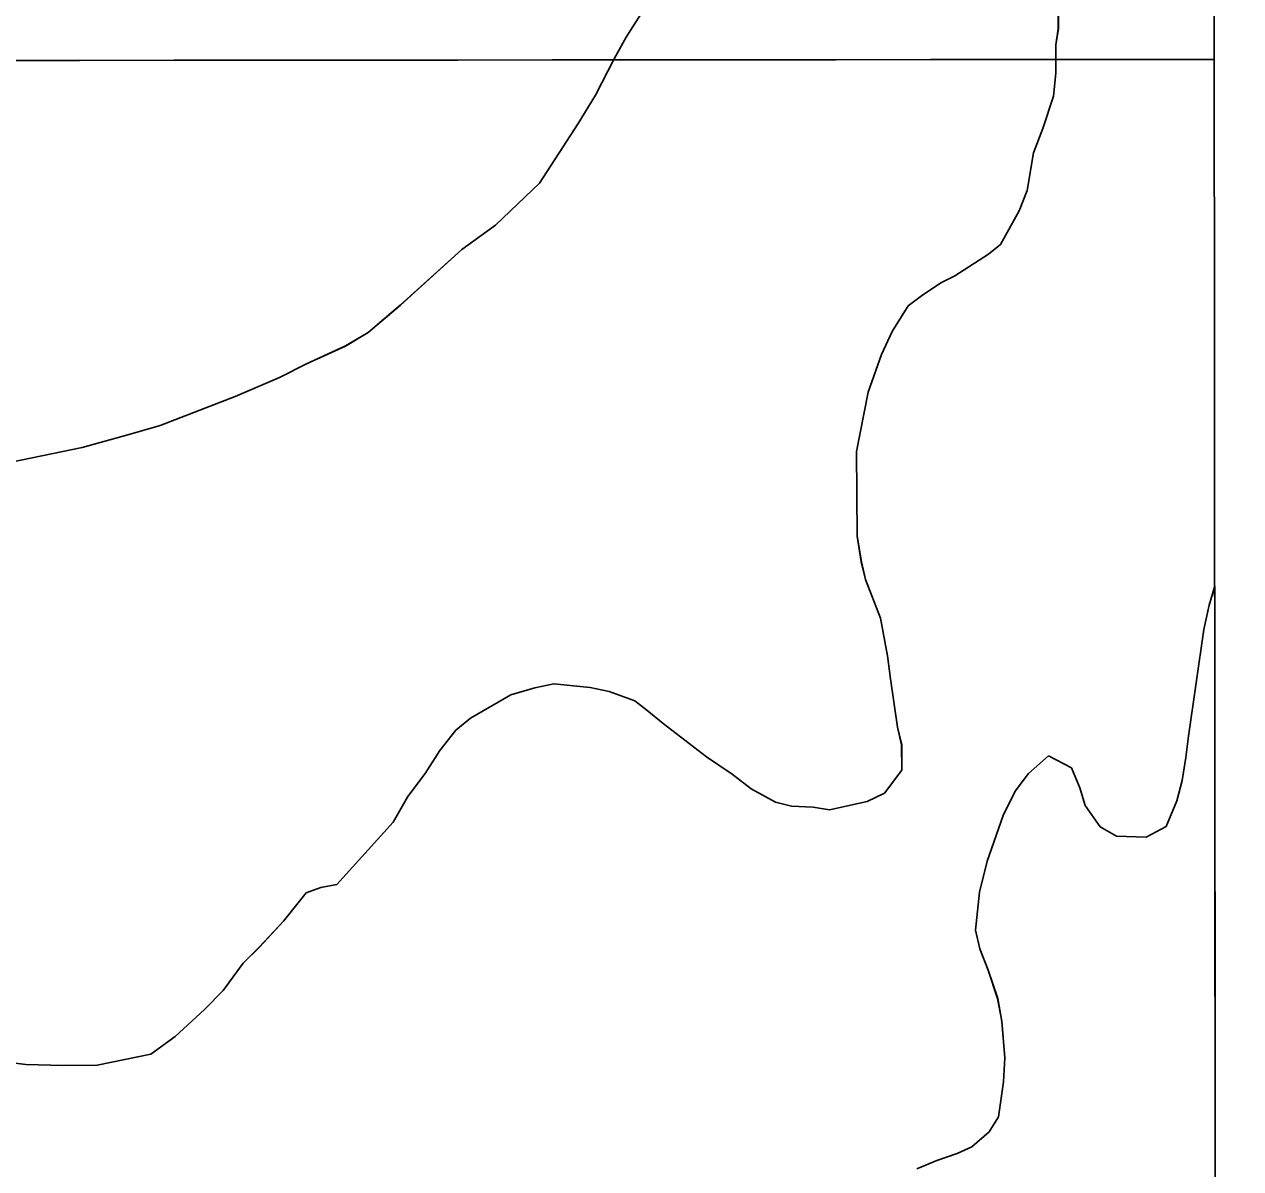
# Model space of a CAD drawing. Extents: x 3279314 to 3317160, y 734079 to 759431.
# Drawn here: x 3314677.3 to 3314940.9, y 745293.2 to 745541.3 of the extents above; entities that cross this region are included whole.
import ezdxf

# ---------------------------------------------------------------- set-up
doc = ezdxf.new("R2010")
doc.units = 0
for name, color, linetype in [('V-GRID-FRAM', 7, 'Continuous'), ('V-GRID-MAJR', 7, 'Continuous'), ('V-SITE-VEGE', 7, 'Continuous'), ('V-WETL-SWMP', 7, 'Continuous')]:
    doc.layers.add(name, color=color, linetype=linetype)

msp = doc.modelspace()

# ---------------------------------------------------------------- linework, layer by layer
at = {"layer": 'V-GRID-FRAM'}
msp.add_lwpolyline([(3283455.67, 757641.37), (3314923.72, 757657.39), (3314940.91, 739471.92), (3283456.99, 739455.89), (3283455.67, 757641.37)], dxfattribs=at)
at = {"layer": 'V-GRID-MAJR'}
msp.add_spline([(3283456.55, 745517.69), (3286079.77, 745517.97), (3291326.21, 745519.12), (3296572.65, 745521.02), (3301819.08, 745523.7), (3307065.52, 745527.13), (3312311.96, 745531.33), (3314935.18, 745533.71)], degree=3, dxfattribs=at)
at = {"layer": 'V-SITE-VEGE'}
for p, q in [((3314901.39, 745540.35), (3314901.35, 745546.19)), ((3314810.88, 745543.52), (3314807.71, 745538.54)), ((3314900.83, 745536.84), (3314901.39, 745540.35)), ((3314807.71, 745538.54), (3314805.11, 745533.85)), ((3314900.87, 745530.71), (3314900.83, 745536.84)), ((3314805.11, 745533.85), (3314801.08, 745525.94)), ((3314900.32, 745525.75), (3314900.87, 745530.71)), ((3314801.08, 745525.94), (3314797.33, 745519.78)), ((3314898.04, 745518.73), (3314900.32, 745525.75)), ((3314797.33, 745519.78), (3314788.95, 745506.88)), ((3314896.03, 745513.46), (3314898.04, 745518.73)), ((3314894.63, 745505.28), (3314896.03, 745513.46)), ((3314788.95, 745506.88), (3314779.38, 745497.77)), ((3314892.91, 745500.89), (3314894.63, 745505.28)), ((3314888.87, 745493.56), (3314892.91, 745500.89)), ((3314779.38, 745497.77), (3314772.12, 745492.46)), ((3314772.12, 745492.46), (3314758.78, 745480.4)), ((3314878.99, 745486.78), (3314886.26, 745491.5)), ((3314886.26, 745491.5), (3314888.87, 745493.56)), ((3314876.08, 745485.3), (3314878.99, 745486.78)), ((3314872.02, 745482.64), (3314876.08, 745485.3)), ((3314868.82, 745480.29), (3314872.02, 745482.64)), ((3314758.78, 745480.4), (3314751.81, 745474.52)), ((3314865.36, 745474.72), (3314868.82, 745480.29)), ((3314751.81, 745474.52), (3314746.87, 745471.56)), ((3314863.06, 745469.74), (3314865.36, 745474.72)), ((3314746.87, 745471.56), (3314738.43, 745467.71)), ((3314738.43, 745467.71), (3314732.62, 745464.75)), ((3314860.2, 745461.55), (3314863.06, 745469.74)), ((3314732.62, 745464.75), (3314723.01, 745460.6)), ((3314723.01, 745460.6), (3314706.71, 745454.36)), ((3314857.66, 745448.69), (3314860.2, 745461.55)), ((3314699.72, 745452.27), (3314689.81, 745449.57)), ((3314706.71, 745454.36), (3314699.72, 745452.27)), ((3314689.81, 745449.57), (3314672.33, 745445.95)), ((3314857.78, 745430.3), (3314857.66, 745448.69)), ((3314858.7, 745424.76), (3314857.78, 745430.3)), ((3314859.6, 745420.97), (3314858.7, 745424.76)), ((3314862.87, 745412.53), (3314859.6, 745420.97)), ((3314935.29, 745419.57), (3314934.07, 745415.36)), ((3314935.5, 745195.28), (3314935.29, 745419.57)), ((3314934.07, 745415.36), (3314932.94, 745410.09)), ((3314864.38, 745404.37), (3314862.87, 745412.53)), ((3314932.94, 745410.09), (3314929.59, 745387.01)), ((3314865, 745399.41), (3314864.38, 745404.37)), ((3314866.53, 745388.91), (3314865, 745399.41)), ((3314782.71, 745395.92), (3314787.96, 745397.42)), ((3314787.96, 745397.42), (3314792.04, 745398.32)), ((3314792.04, 745398.32), (3314799.92, 745397.5)), ((3314799.92, 745397.5), (3314804.02, 745396.65)), ((3314804.02, 745396.65), (3314809.58, 745394.65)), ((3314773.99, 745390.9), (3314782.71, 745395.92)), ((3314809.58, 745394.65), (3314812.22, 745392.62)), ((3314812.22, 745392.62), (3314815.74, 745389.73)), ((3314770.8, 745388.25), (3314773.99, 745390.9)), ((3314815.74, 745389.73), (3314825.13, 745382.49)), ((3314867.44, 745385.12), (3314866.53, 745388.91)), ((3314767.32, 745383.85), (3314770.8, 745388.25)), ((3314929.59, 745387.01), (3314929.04, 745382.34)), ((3314764.15, 745378.86), (3314767.32, 745383.85)), ((3314867.47, 745379.58), (3314867.44, 745385.12)), ((3314825.13, 745382.49), (3314830.7, 745378.74)), ((3314899.27, 745382.72), (3314894.92, 745378.89)), ((3314904.25, 745380.12), (3314899.27, 745382.72)), ((3314929.04, 745382.34), (3314928.2, 745377.37)), ((3314760.39, 745373.88), (3314764.15, 745378.86)), ((3314830.7, 745378.74), (3314834.81, 745375.56)), ((3314863.71, 745374.59), (3314867.47, 745379.58)), ((3314894.92, 745378.89), (3314892.02, 745375.08)), ((3314906.03, 745375.76), (3314904.25, 745380.12)), ((3314834.81, 745375.56), (3314840.08, 745372.68)), ((3314907.22, 745371.97), (3314906.03, 745375.76)), ((3314928.2, 745377.37), (3314927.06, 745372.98)), ((3314757.21, 745368.31), (3314760.39, 745373.88)), ((3314851.77, 745371), (3314859.93, 745372.81)), ((3314859.93, 745372.81), (3314863.71, 745374.59)), ((3314892.02, 745375.08), (3314889.43, 745369.81)), ((3314927.06, 745372.98), (3314924.77, 745367.42)), ((3314840.08, 745372.68), (3314843.59, 745371.82)), ((3314843.59, 745371.82), (3314848.26, 745371.56)), ((3314848.26, 745371.56), (3314851.77, 745371)), ((3314910.46, 745367.32), (3314907.22, 745371.97)), ((3314745.05, 745354.8), (3314757.21, 745368.31)), ((3314889.43, 745369.81), (3314886, 745359.86)), ((3314913.98, 745365.3), (3314910.46, 745367.32)), ((3314920.41, 745365.06), (3314913.98, 745365.3)), ((3314924.77, 745367.42), (3314920.41, 745365.06)), ((3314886, 745359.86), (3314884.29, 745353.13)), ((3314741.55, 745354.19), (3314745.05, 745354.8)), ((3314733.43, 745346.84), (3314738.35, 745353)), ((3314738.35, 745353), (3314741.55, 745354.19)), ((3314884.29, 745353.13), (3314883.47, 745344.95)), ((3314728.22, 745341.25), (3314733.43, 745346.84)), ((3314883.47, 745344.95), (3314884.38, 745340.87)), ((3314724.74, 745337.73), (3314728.22, 745341.25)), ((3314884.38, 745340.87), (3314886.16, 745336.21)), ((3314720.4, 745331.86), (3314724.74, 745337.73)), ((3314886.16, 745336.21), (3314888.25, 745330.1)), ((3314716.34, 745327.74), (3314720.4, 745331.86)), ((3314888.25, 745330.1), (3314889.16, 745325.14)), ((3314709.96, 745321.86), (3314716.34, 745327.74)), ((3314889.16, 745325.14), (3314889.8, 745317.27)), ((3314704.73, 745318.03), (3314709.96, 745321.86)), ((3314664.75, 745317.46), (3314677.6, 745315.8)), ((3314693.07, 745315.62), (3314704.73, 745318.03)), ((3314677.6, 745315.8), (3314685.78, 745315.57)), ((3314685.78, 745315.57), (3314693.07, 745315.62)), ((3314889.8, 745317.27), (3314889.54, 745312.01)), ((3314889.54, 745312.01), (3314888.43, 745304.42)), ((3314888.43, 745304.42), (3314886.4, 745301.19)), ((3314886.4, 745301.19), (3314882.63, 745297.95)), ((3314879.43, 745296.47), (3314875.06, 745294.98)), ((3314882.63, 745297.95), (3314879.43, 745296.47)), ((3314875.06, 745294.98), (3314870.7, 745293.2))]:
    msp.add_line(p, q, dxfattribs=at)
at = {"layer": 'V-WETL-SWMP'}
for p, q in [((3314901.38, 745540.35), (3314901.34, 745546.19)), ((3314901.38, 745540.35), (3314901.34, 745546.19)), ((3314810.88, 745543.52), (3314807.7, 745538.54)), ((3314810.88, 745543.52), (3314807.7, 745538.54)), ((3314900.82, 745536.85), (3314901.38, 745540.35)), ((3314900.82, 745536.85), (3314901.38, 745540.35)), ((3314807.7, 745538.54), (3314805.11, 745533.85)), ((3314807.7, 745538.54), (3314805.11, 745533.85)), ((3314900.87, 745530.72), (3314900.82, 745536.85)), ((3314900.87, 745530.72), (3314900.82, 745536.85)), ((3314805.11, 745533.85), (3314801.07, 745525.94)), ((3314805.11, 745533.85), (3314801.07, 745525.94)), ((3314900.32, 745525.75), (3314900.87, 745530.72)), ((3314900.32, 745525.75), (3314900.87, 745530.72)), ((3314801.07, 745525.94), (3314797.32, 745519.78)), ((3314801.07, 745525.94), (3314797.32, 745519.78)), ((3314898.03, 745518.73), (3314900.32, 745525.75)), ((3314898.03, 745518.73), (3314900.32, 745525.75)), ((3314797.32, 745519.78), (3314788.95, 745506.88)), ((3314797.32, 745519.78), (3314788.95, 745506.88)), ((3314896.02, 745513.46), (3314898.03, 745518.73)), ((3314896.02, 745513.46), (3314898.03, 745518.73)), ((3314894.62, 745505.28), (3314896.02, 745513.46)), ((3314894.62, 745505.28), (3314896.02, 745513.46)), ((3314788.95, 745506.88), (3314779.38, 745497.77)), ((3314788.95, 745506.88), (3314779.38, 745497.77)), ((3314892.9, 745500.89), (3314894.62, 745505.28)), ((3314892.9, 745500.89), (3314894.62, 745505.28)), ((3314888.86, 745493.56), (3314892.9, 745500.89)), ((3314888.86, 745493.56), (3314892.9, 745500.89)), ((3314779.38, 745497.77), (3314772.12, 745492.46)), ((3314779.38, 745497.77), (3314772.12, 745492.46)), ((3314772.12, 745492.46), (3314758.77, 745480.4)), ((3314772.12, 745492.46), (3314758.77, 745480.4)), ((3314878.99, 745486.78), (3314886.25, 745491.5)), ((3314878.99, 745486.78), (3314886.25, 745491.5)), ((3314886.25, 745491.5), (3314888.86, 745493.56)), ((3314886.25, 745491.5), (3314888.86, 745493.56)), ((3314876.08, 745485.3), (3314878.99, 745486.78)), ((3314876.08, 745485.3), (3314878.99, 745486.78)), ((3314872.01, 745482.65), (3314876.08, 745485.3)), ((3314872.01, 745482.65), (3314876.08, 745485.3)), ((3314868.82, 745480.29), (3314872.01, 745482.65)), ((3314868.82, 745480.29), (3314872.01, 745482.65)), ((3314758.77, 745480.4), (3314751.81, 745474.52)), ((3314758.77, 745480.4), (3314751.81, 745474.52)), ((3314865.35, 745474.72), (3314868.82, 745480.29)), ((3314865.35, 745474.72), (3314868.82, 745480.29)), ((3314751.81, 745474.52), (3314746.87, 745471.57)), ((3314751.81, 745474.52), (3314746.87, 745471.57)), ((3314863.05, 745469.74), (3314865.35, 745474.72)), ((3314863.05, 745469.74), (3314865.35, 745474.72)), ((3314746.87, 745471.57), (3314738.43, 745467.71)), ((3314746.87, 745471.57), (3314738.43, 745467.71)), ((3314738.43, 745467.71), (3314732.61, 745464.75)), ((3314738.43, 745467.71), (3314732.61, 745464.75)), ((3314860.19, 745461.55), (3314863.05, 745469.74)), ((3314860.19, 745461.55), (3314863.05, 745469.74)), ((3314732.61, 745464.75), (3314723.01, 745460.6)), ((3314732.61, 745464.75), (3314723.01, 745460.6)), ((3314723.01, 745460.6), (3314706.71, 745454.36)), ((3314723.01, 745460.6), (3314706.71, 745454.36)), ((3314857.65, 745448.69), (3314860.19, 745461.55)), ((3314857.65, 745448.69), (3314860.19, 745461.55)), ((3314699.71, 745452.27), (3314689.81, 745449.57)), ((3314699.71, 745452.27), (3314689.81, 745449.57)), ((3314706.71, 745454.36), (3314699.71, 745452.27)), ((3314706.71, 745454.36), (3314699.71, 745452.27)), ((3314689.81, 745449.57), (3314672.32, 745445.95)), ((3314689.81, 745449.57), (3314672.32, 745445.95)), ((3314857.78, 745430.3), (3314857.65, 745448.69)), ((3314857.78, 745430.3), (3314857.65, 745448.69)), ((3314858.69, 745424.76), (3314857.78, 745430.3)), ((3314858.69, 745424.76), (3314857.78, 745430.3)), ((3314859.59, 745420.97), (3314858.69, 745424.76)), ((3314859.59, 745420.97), (3314858.69, 745424.76)), ((3314862.86, 745412.53), (3314859.59, 745420.97)), ((3314862.86, 745412.53), (3314859.59, 745420.97)), ((3314935.29, 745419.59), (3314934.06, 745415.36)), ((3314935.29, 745419.59), (3314934.06, 745415.36)), ((3314935.5, 745195.28), (3314935.29, 745419.59)), ((3314935.5, 745195.28), (3314935.29, 745419.59)), ((3314934.06, 745415.36), (3314932.93, 745410.1)), ((3314934.06, 745415.36), (3314932.93, 745410.1)), ((3314864.38, 745404.37), (3314862.86, 745412.53)), ((3314864.38, 745404.37), (3314862.86, 745412.53)), ((3314932.93, 745410.1), (3314929.59, 745387.01)), ((3314932.93, 745410.1), (3314929.59, 745387.01)), ((3314865, 745399.41), (3314864.38, 745404.37)), ((3314865, 745399.41), (3314864.38, 745404.37)), ((3314866.53, 745388.91), (3314865, 745399.41)), ((3314866.53, 745388.91), (3314865, 745399.41)), ((3314782.71, 745395.92), (3314787.95, 745397.42)), ((3314782.71, 745395.92), (3314787.95, 745397.42)), ((3314787.95, 745397.42), (3314792.03, 745398.32)), ((3314787.95, 745397.42), (3314792.03, 745398.32)), ((3314792.03, 745398.32), (3314799.92, 745397.5)), ((3314792.03, 745398.32), (3314799.92, 745397.5)), ((3314799.92, 745397.5), (3314804.01, 745396.65)), ((3314799.92, 745397.5), (3314804.01, 745396.65)), ((3314804.01, 745396.65), (3314809.57, 745394.65)), ((3314804.01, 745396.65), (3314809.57, 745394.65)), ((3314773.99, 745390.9), (3314782.71, 745395.92)), ((3314773.99, 745390.9), (3314782.71, 745395.92)), ((3314809.57, 745394.65), (3314812.21, 745392.62)), ((3314809.57, 745394.65), (3314812.21, 745392.62)), ((3314812.21, 745392.62), (3314815.73, 745389.73)), ((3314812.21, 745392.62), (3314815.73, 745389.73)), ((3314770.79, 745388.25), (3314773.99, 745390.9)), ((3314770.79, 745388.25), (3314773.99, 745390.9)), ((3314815.73, 745389.73), (3314825.13, 745382.5)), ((3314815.73, 745389.73), (3314825.13, 745382.5)), ((3314867.43, 745385.12), (3314866.53, 745388.91)), ((3314867.43, 745385.12), (3314866.53, 745388.91)), ((3314767.32, 745383.85), (3314770.79, 745388.25)), ((3314767.32, 745383.85), (3314770.79, 745388.25)), ((3314929.59, 745387.01), (3314929.04, 745382.34)), ((3314929.59, 745387.01), (3314929.04, 745382.34)), ((3314764.15, 745378.86), (3314767.32, 745383.85)), ((3314764.15, 745378.86), (3314767.32, 745383.85)), ((3314867.47, 745379.58), (3314867.43, 745385.12)), ((3314867.47, 745379.58), (3314867.43, 745385.12)), ((3314825.13, 745382.5), (3314830.7, 745378.74)), ((3314825.13, 745382.5), (3314830.7, 745378.74)), ((3314899.26, 745382.72), (3314894.91, 745378.89)), ((3314899.26, 745382.72), (3314894.91, 745378.89)), ((3314904.24, 745380.13), (3314899.26, 745382.72)), ((3314904.24, 745380.13), (3314899.26, 745382.72)), ((3314929.04, 745382.34), (3314928.2, 745377.37)), ((3314929.04, 745382.34), (3314928.2, 745377.37)), ((3314760.39, 745373.88), (3314764.15, 745378.86)), ((3314760.39, 745373.88), (3314764.15, 745378.86)), ((3314830.7, 745378.74), (3314834.81, 745375.56)), ((3314830.7, 745378.74), (3314834.81, 745375.56)), ((3314863.71, 745374.59), (3314867.47, 745379.58)), ((3314863.71, 745374.59), (3314867.47, 745379.58)), ((3314894.91, 745378.89), (3314892.02, 745375.08)), ((3314894.91, 745378.89), (3314892.02, 745375.08)), ((3314906.02, 745375.76), (3314904.24, 745380.13)), ((3314906.02, 745375.76), (3314904.24, 745380.13)), ((3314834.81, 745375.56), (3314840.08, 745372.68)), ((3314834.81, 745375.56), (3314840.08, 745372.68)), ((3314907.22, 745371.97), (3314906.02, 745375.76)), ((3314907.22, 745371.97), (3314906.02, 745375.76)), ((3314928.2, 745377.37), (3314927.06, 745372.99)), ((3314928.2, 745377.37), (3314927.06, 745372.99)), ((3314757.21, 745368.31), (3314760.39, 745373.88)), ((3314757.21, 745368.31), (3314760.39, 745373.88)), ((3314851.77, 745371.01), (3314859.93, 745372.81)), ((3314851.77, 745371.01), (3314859.93, 745372.81)), ((3314859.93, 745372.81), (3314863.71, 745374.59)), ((3314859.93, 745372.81), (3314863.71, 745374.59)), ((3314892.02, 745375.08), (3314889.43, 745369.81)), ((3314892.02, 745375.08), (3314889.43, 745369.81)), ((3314927.06, 745372.99), (3314924.76, 745367.42)), ((3314927.06, 745372.99), (3314924.76, 745367.42)), ((3314840.08, 745372.68), (3314843.59, 745371.82)), ((3314840.08, 745372.68), (3314843.59, 745371.82)), ((3314843.59, 745371.82), (3314848.26, 745371.57)), ((3314843.59, 745371.82), (3314848.26, 745371.57)), ((3314848.26, 745371.57), (3314851.77, 745371.01)), ((3314848.26, 745371.57), (3314851.77, 745371.01)), ((3314910.46, 745367.32), (3314907.22, 745371.97)), ((3314910.46, 745367.32), (3314907.22, 745371.97)), ((3314745.05, 745354.8), (3314757.21, 745368.31)), ((3314745.05, 745354.8), (3314757.21, 745368.31)), ((3314889.43, 745369.81), (3314885.99, 745359.86)), ((3314889.43, 745369.81), (3314885.99, 745359.86)), ((3314913.98, 745365.31), (3314910.46, 745367.32)), ((3314913.98, 745365.31), (3314910.46, 745367.32)), ((3314920.4, 745365.06), (3314913.98, 745365.31)), ((3314920.4, 745365.06), (3314913.98, 745365.31)), ((3314924.76, 745367.42), (3314920.4, 745365.06)), ((3314924.76, 745367.42), (3314920.4, 745365.06)), ((3314885.99, 745359.86), (3314884.29, 745353.13)), ((3314885.99, 745359.86), (3314884.29, 745353.13)), ((3314741.55, 745354.19), (3314745.05, 745354.8)), ((3314741.55, 745354.19), (3314745.05, 745354.8)), ((3314733.43, 745346.84), (3314738.35, 745353)), ((3314733.43, 745346.84), (3314738.35, 745353)), ((3314738.35, 745353), (3314741.55, 745354.19)), ((3314738.35, 745353), (3314741.55, 745354.19)), ((3314884.29, 745353.13), (3314883.47, 745344.95)), ((3314884.29, 745353.13), (3314883.47, 745344.95)), ((3314728.21, 745341.25), (3314733.43, 745346.84)), ((3314728.21, 745341.25), (3314733.43, 745346.84)), ((3314883.47, 745344.95), (3314884.37, 745340.87)), ((3314883.47, 745344.95), (3314884.37, 745340.87)), ((3314724.73, 745337.73), (3314728.21, 745341.25)), ((3314724.73, 745337.73), (3314728.21, 745341.25)), ((3314884.37, 745340.87), (3314886.16, 745336.22)), ((3314884.37, 745340.87), (3314886.16, 745336.22)), ((3314720.4, 745331.86), (3314724.73, 745337.73)), ((3314720.4, 745331.86), (3314724.73, 745337.73)), ((3314886.16, 745336.22), (3314888.24, 745330.1)), ((3314886.16, 745336.22), (3314888.24, 745330.1)), ((3314716.34, 745327.75), (3314720.4, 745331.86)), ((3314716.34, 745327.75), (3314720.4, 745331.86)), ((3314888.24, 745330.1), (3314889.15, 745325.15)), ((3314888.24, 745330.1), (3314889.15, 745325.15)), ((3314709.96, 745321.86), (3314716.34, 745327.75)), ((3314709.96, 745321.86), (3314716.34, 745327.75)), ((3314889.15, 745325.15), (3314889.79, 745317.27)), ((3314889.15, 745325.15), (3314889.79, 745317.27)), ((3314704.73, 745318.03), (3314709.96, 745321.86)), ((3314704.73, 745318.03), (3314709.96, 745321.86)), ((3314664.74, 745317.47), (3314677.6, 745315.8)), ((3314664.74, 745317.47), (3314677.6, 745315.8)), ((3314693.07, 745315.62), (3314704.73, 745318.03)), ((3314693.07, 745315.62), (3314704.73, 745318.03)), ((3314677.6, 745315.8), (3314685.77, 745315.57)), ((3314677.6, 745315.8), (3314685.77, 745315.57)), ((3314685.77, 745315.57), (3314693.07, 745315.62)), ((3314685.77, 745315.57), (3314693.07, 745315.62)), ((3314889.79, 745317.27), (3314889.54, 745312.01)), ((3314889.79, 745317.27), (3314889.54, 745312.01)), ((3314889.54, 745312.01), (3314888.42, 745304.42)), ((3314889.54, 745312.01), (3314888.42, 745304.42)), ((3314888.42, 745304.42), (3314886.4, 745301.19)), ((3314888.42, 745304.42), (3314886.4, 745301.19)), ((3314886.4, 745301.19), (3314882.63, 745297.96)), ((3314886.4, 745301.19), (3314882.63, 745297.96)), ((3314879.43, 745296.47), (3314875.06, 745294.98)), ((3314879.43, 745296.47), (3314875.06, 745294.98)), ((3314882.63, 745297.96), (3314879.43, 745296.47)), ((3314882.63, 745297.96), (3314879.43, 745296.47)), ((3314875.06, 745294.98), (3314870.69, 745293.2)), ((3314875.06, 745294.98), (3314870.69, 745293.2))]:
    msp.add_line(p, q, dxfattribs=at)

doc.saveas('drawing.dxf')
